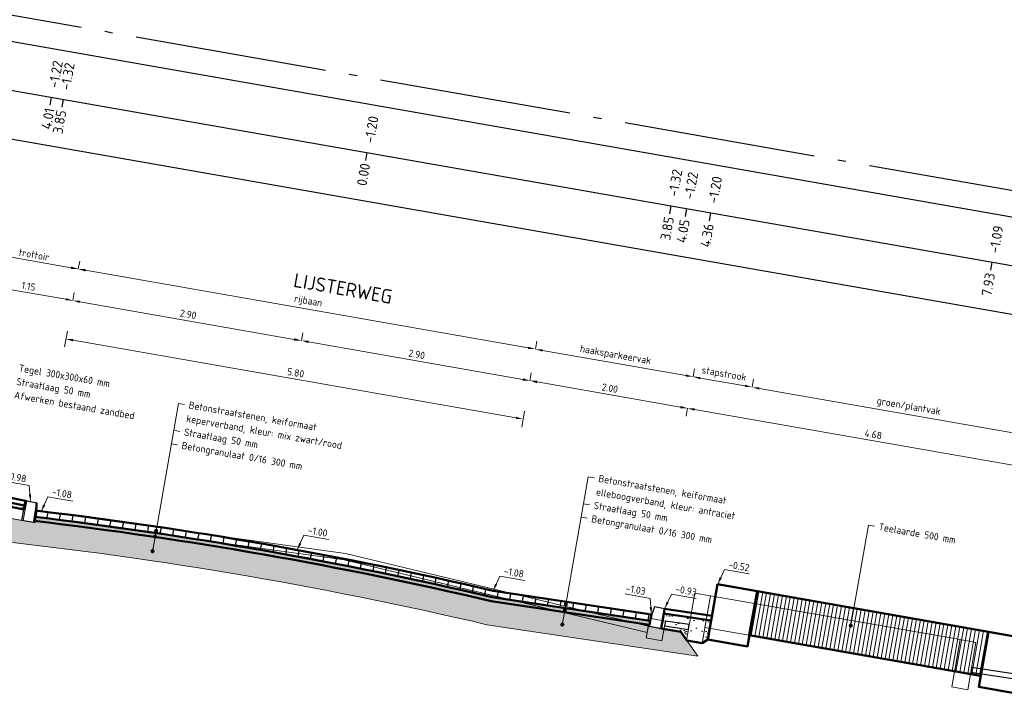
# Model space of a CAD drawing. Header units: metres. Extents: x 2514 to 227642, y 1683 to 852646.
# Tile 446 of 462: x 114362 to 114374, y 426133 to 426142. Entities that reach past the tile are written whole.
import ezdxf
from ezdxf.enums import TextEntityAlignment as Align

# ---------------------------------------------------------------- set-up
doc = ezdxf.new("R2010")
doc.units = ezdxf.units.M
for name, pattern in [('AL-NAP_LIJN', [15.25, 12, -1.5, 0.25, -1.5]), ('VH-HAVENBAND', [36, 16, -4, 2, -4, 0, -4, 2, -4]), ('VH-TROTTOIRBAND_180-200', [20, 10, -2, 2, -2, 2, -2])]:
    doc.linetypes.add(name, pattern=pattern)
doc.layers.get('Defpoints').update_dxf_attribs({"color": 244, "lineweight": 35})
for name, color, linetype, lineweight in [('B-WE-GR-GROENVOORZIENING-GD', 80, 'Continuous', 25), ('B-WE-GW-GROND_TEELAARDE-A-50', 7, 'Continuous', 18), ('B-WE-OG-BEBOUWING_STRAATNAAM-T35', 2, 'Continuous', 35), ('B-WE-VH-KANTOPSLUITING_HAVENBAND-GD', 140, 'VH-HAVENBAND', 25), ('B-WE-VH-KANTOPSLUITING_TROTTOIRBAND-SD', 210, 'Continuous', 25), ('B-WE-VH-KANTOPSLUITING_TROTTOIRBAND_180 200-G', 210, 'VH-TROTTOIRBAND_180-200', 18), ('B-WE-VH-VERHARDING_BETONSTRAATSTEEN-GD', 252, 'Continuous', 25), ('B-WE-VH-VERHARDING_TEGEL-GD', 252, 'Continuous', 25), ('N-WE-GR-GROENVOORZIENING-GD', 80, 'Continuous', 50), ('N-WE-GW-GROND_ZAND-AD-50', 7, 'Continuous', 18), ('N-WE-GW-GROND_ZAND_FUNDERINGSZAND-AD-50', 7, 'Continuous', 18), ('N-WE-GW-GROND_ZAND_FUNDERINGSZAND-GD', 7, 'Continuous', 50), ('N-WE-GW-GROND_ZAND_ONTGRAVEN-GD', 251, 'Continuous', 18), ('N-WE-VH-ELEMENTENVERHARDING-AD', 8, 'Continuous', 25), ('N-WE-VH-KANTOPSLUITING_HAVENBAND-GD', 2, 'Continuous', 50), ('N-WE-VH-KANTOPSLUITING_TROTTOIRBAND-SD', 210, 'Continuous', 25), ('N-WE-VH-M', 7, 'Continuous', 18), ('N-WE-VH-NAP-T18', 1, 'Continuous', 18), ('N-WE-VH-T18', 10, 'Continuous', 18), ('N-WE-VH-VERHARDING_BETONSTRAATSTEEN-GD', 252, 'Continuous', 50), ('N-WE-VH-VERHARDING_FUNDERING-AD-50', 252, 'Continuous', 18), ('N-WE-VH-VERHARDING_FUNDERING-GD', 7, 'Continuous', 50), ('N-WE-VH-VERHARDING_FUNDERING-O', 7, 'Continuous', 18), ('N-WE-VH-VERHARDING_TEGEL-GD', 252, 'Continuous', 50), ('X-XX-AL-NAP-GD', 7, 'AL-NAP_LIJN', 25), ('X-XX-AL-PROFIELBALK-G', 7, 'Continuous', 25), ('X-XX-AL-PROFIELBALK-T25', 7, 'Continuous', 25)]:
    doc.layers.add(name, color=color, linetype=linetype, lineweight=lineweight)
doc.layers.add('X-XX-AL-HULPLIJN-G', color=6, linetype='Continuous', lineweight=18, plot=False)
doc.styles.add('NLCS-ISO-M50-T18', font='NLCS-ISO.ttf', dxfattribs={"height": 0.09000000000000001})
doc.styles.add('NLCS-ISO-M50-T18_CURSIEF', font='NLCS-ISO.ttf', dxfattribs={"oblique": 15, "height": 0.09000000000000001})
doc.styles.add('NLCS-ISO-M50-T25', font='NLCS-ISO.ttf', dxfattribs={"height": 0.125})
doc.styles.add('NLCS-ISO-M50-T35', font='NLCS-ISO.ttf', dxfattribs={"height": 0.175})
doc.dimstyles.new('NLCS-M50-T18-PIJL_L2_H1', dxfattribs={"dimscale": 0.05, "dimtxt": 2.5, "dimasz": 1.8, "dimexe": 2, "dimexo": 2, "dimgap": 0.7, "dimtad": 1, "dimzin": 0, "dimdsep": 46, "dimtxsty": 'NLCS-ISO-M50-T18', "dimcen": 0, "dimdle": 2, "dimclrd": 256, "dimclre": 256, "dimclrt": 1, "dimadec": 1, "dimazin": 0, "dimtfac": 1, "dimtdec": 3, "dimtofl": 0, "dimtmove": 0, "dimatfit": 3, "dimfxl": 2, "dimfxlon": 1, "dimtfillclr": 256, "dimtolj": 1, "dimtzin": 0, "dimlwd": -1, "dimlwe": -1, "dimarcsym": 0})
doc.dimstyles.new('NLCS-M50-T18_CURSIEF-PIJL_A_L2_H1', dxfattribs={"dimscale": 0.05, "dimtxt": 2.5, "dimasz": 1.8, "dimexe": 2, "dimexo": 2, "dimgap": 0.7, "dimtad": 1, "dimzin": 0, "dimdsep": 46, "dimtxsty": 'NLCS-ISO-M50-T18_CURSIEF', "dimcen": 2.5, "dimdle": 2, "dimclrd": 256, "dimclre": 256, "dimclrt": 10, "dimadec": 1, "dimazin": 0, "dimtfac": 1, "dimtdec": 3, "dimtofl": 0, "dimtmove": 0, "dimatfit": 3, "dimfxl": 2, "dimtfillclr": 256, "dimtolj": 1, "dimtzin": 0, "dimlwd": -1, "dimlwe": -1, "dimarcsym": 0})

# ---------------------------------------------------------------- blocks, each defined once
blk = doc.blocks.new('_Dot')
at = {"color": 0, "linetype": 'ByBlock', "lineweight": -2}
blk.add_line((-0.5, 0), (-1, 0), dxfattribs=at)
at = {"color": 0, "linetype": 'ByBlock', "const_width": 0.5}
blk.add_lwpolyline([(-0.25, 0, 1), (0.25, 0, 1)], format="xyb", close=True, dxfattribs=at)
blk = doc.blocks.new('*D1051')
at = {"layer": 'Defpoints', "color": 0, "transparency": 16777216}
for p in [(114362.5259951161, 426138.1476121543), (114368.2381122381, 426137.1455556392), (114368.1537066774, 426136.6644106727)]:
    blk.add_point(p, dxfattribs=at)
at = {"layer": 'N-WE-VH-M', "transparency": 16777216}
for p, q in [((114362.458868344, 426137.7649630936), (114362.4243107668, 426137.5679712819)), ((114362.5302358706, 426137.650916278), (114368.0650603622, 426136.6799615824)), ((114368.170985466, 426136.7629065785), (114368.1364278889, 426136.5659147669))]:
    blk.add_line(p, q, dxfattribs=at)
for points in [[(114362.5328276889, 426137.6656906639), (114362.5276440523, 426137.6361418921), (114362.4415895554, 426137.6664671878)], [(114368.0676521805, 426136.6947359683), (114368.0624685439, 426136.6651871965), (114368.1537066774, 426136.6644106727)]]:
    blk.add_solid(points, dxfattribs=at)
at = {"layer": 'N-WE-VH-M', "color": 1, "transparency": 16777216, "insert": (114365.3114711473, 426137.2442356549), "char_height": 0.09000000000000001, "attachment_point": 5, "rotation": 350.0500476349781, "style": 'NLCS-ISO-M50-T18'}
blk.add_mtext('\\A1;5.80', dxfattribs=at)
blk = doc.blocks.new('*D1052')
at = {"layer": 'Defpoints', "color": 0, "transparency": 16777216}
for p in [(114362.5259951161, 426138.1476121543), (114365.382054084, 426137.6465838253), (114365.3820540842, 426137.6465838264)]:
    blk.add_point(p, dxfattribs=at)
at = {"layer": 'N-WE-VH-M', "transparency": 16777216}
for p, q in [((114362.5259951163, 426138.1476121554), (114362.5432739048, 426138.2461080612)), ((114362.6146414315, 426138.1320612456), (114365.2934077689, 426137.6621347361)), ((114365.3820540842, 426137.6465838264), (114365.3993328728, 426137.7450797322))]:
    blk.add_line(p, q, dxfattribs=at)
for points in [[(114362.6172332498, 426138.1468356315), (114362.6120496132, 426138.1172868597), (114362.5259951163, 426138.1476121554)], [(114365.2959995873, 426137.676909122), (114365.2908159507, 426137.6473603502), (114365.3820540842, 426137.6465838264)]]:
    blk.add_solid(points, dxfattribs=at)
at = {"layer": 'N-WE-VH-M', "color": 1, "transparency": 16777216, "insert": (114363.9678476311, 426137.9758947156), "char_height": 0.09000000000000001, "attachment_point": 5, "rotation": 350.0500476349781, "style": 'NLCS-ISO-M50-T18'}
blk.add_mtext('\\A1;2.90', dxfattribs=at)
blk = doc.blocks.new('*D1053')
at = {"layer": 'Defpoints', "color": 0, "transparency": 16777216}
for p in [(114365.382054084, 426137.6465838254), (114368.2381122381, 426137.1455556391), (114368.2381122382, 426137.1455556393)]:
    blk.add_point(p, dxfattribs=at)
at = {"layer": 'N-WE-VH-M', "transparency": 16777216}
for p, q in [((114365.382054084, 426137.6465838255), (114365.3993328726, 426137.7450797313)), ((114365.4707003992, 426137.6310329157), (114368.1494659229, 426137.161106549)), ((114368.2381122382, 426137.1455556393), (114368.2553910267, 426137.2440515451))]:
    blk.add_line(p, q, dxfattribs=at)
for points in [[(114365.4732922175, 426137.6458073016), (114365.4681085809, 426137.6162585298), (114365.382054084, 426137.6465838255)], [(114368.1520577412, 426137.1758809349), (114368.1468741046, 426137.1463321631), (114368.2381122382, 426137.1455556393)]]:
    blk.add_solid(points, dxfattribs=at)
at = {"layer": 'N-WE-VH-M', "color": 1, "transparency": 16777216, "insert": (114366.8239061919, 426137.4748664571), "char_height": 0.09000000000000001, "attachment_point": 5, "rotation": 350.0500476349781, "style": 'NLCS-ISO-M50-T18'}
blk.add_mtext('\\A1;2.90', dxfattribs=at)
blk = doc.blocks.new('*D1054')
at = {"layer": 'Defpoints', "color": 0, "transparency": 16777216}
for p in [(114368.2381122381, 426137.1455556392), (114370.2080307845, 426136.7999797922), (114370.2080307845, 426136.799979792)]:
    blk.add_point(p, dxfattribs=at)
at = {"layer": 'N-WE-VH-M', "transparency": 16777216}
for p, q in [((114368.2381122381, 426137.1455556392), (114368.2553910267, 426137.244051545)), ((114368.3267585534, 426137.1300047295), (114370.1193844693, 426136.8155307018)), ((114370.2080307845, 426136.799979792), (114370.1907519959, 426136.7014838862))]:
    blk.add_line(p, q, dxfattribs=at)
for points in [[(114368.3293503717, 426137.1447791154), (114368.3241667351, 426137.1152303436), (114368.2381122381, 426137.1455556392)], [(114370.1219762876, 426136.8303050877), (114370.116792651, 426136.8007563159), (114370.2080307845, 426136.799979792)]]:
    blk.add_solid(points, dxfattribs=at)
at = {"layer": 'N-WE-VH-M', "color": 1, "transparency": 16777216, "insert": (114369.2368945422, 426137.0515644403), "char_height": 0.09000000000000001, "attachment_point": 5, "rotation": 350.0500476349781, "style": 'NLCS-ISO-M50-T18'}
blk.add_mtext('\\A1;2.00', dxfattribs=at)
blk = doc.blocks.new('*D1055')
at = {"layer": 'Defpoints', "color": 0, "transparency": 16777216}
for p in [(114370.2080307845, 426136.7999797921), (114374.8222186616, 426135.9905291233), (114374.8222186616, 426135.9905291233)]:
    blk.add_point(p, dxfattribs=at)
at = {"layer": 'N-WE-VH-M', "transparency": 16777216}
for p, q in [((114370.2080307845, 426136.799979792), (114370.1907519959, 426136.7014838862)), ((114370.2966770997, 426136.7844288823), (114374.7335723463, 426136.0060800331)), ((114374.8222186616, 426135.9905291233), (114374.8394974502, 426136.0890250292))]:
    blk.add_line(p, q, dxfattribs=at)
for points in [[(114370.299268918, 426136.7992032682), (114370.2940852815, 426136.7696544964), (114370.2080307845, 426136.799979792)], [(114374.7361641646, 426136.020854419), (114374.7309805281, 426135.9913056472), (114374.8222186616, 426135.9905291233)]]:
    blk.add_solid(points, dxfattribs=at)
at = {"layer": 'N-WE-VH-M', "color": 1, "transparency": 16777216, "insert": (114372.5289477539, 426136.4740511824), "char_height": 0.09000000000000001, "attachment_point": 5, "rotation": 350.0500476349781, "style": 'NLCS-ISO-M50-T18'}
blk.add_mtext('\\A1;4.68', dxfattribs=at)
blk = doc.blocks.new('*D1057')
at = {"layer": 'Defpoints', "color": 0, "transparency": 16777216}
for p in [(114361.3929081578, 426138.346385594), (114361.3929081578, 426138.346385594), (114362.5259951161, 426138.1476121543)]:
    blk.add_point(p, dxfattribs=at)
at = {"layer": 'N-WE-VH-M', "transparency": 16777216}
for p, q in [((114361.3929081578, 426138.346385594), (114361.4101869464, 426138.4448814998)), ((114362.4373488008, 426138.163163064), (114361.4815544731, 426138.3308346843)), ((114362.5259951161, 426138.1476121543), (114362.5432739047, 426138.2461080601))]:
    blk.add_line(p, q, dxfattribs=at)
for points in [[(114361.4841462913, 426138.3456090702), (114361.4789626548, 426138.3160602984), (114361.3929081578, 426138.346385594)], [(114362.4399406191, 426138.1779374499), (114362.4347569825, 426138.1483886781), (114362.5259951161, 426138.1476121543)]]:
    blk.add_solid(points, dxfattribs=at)
at = {"layer": 'N-WE-VH-M', "color": 1, "transparency": 16777216, "insert": (114361.9732746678, 426138.3257955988), "char_height": 0.09000000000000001, "attachment_point": 5, "rotation": 350.0500476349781, "style": 'NLCS-ISO-M50-T18'}
blk.add_mtext('\\A1;1.15', dxfattribs=at)
blk = doc.blocks.new('*D854')
at = {"layer": 'Defpoints', "color": 0, "transparency": 16777216}
for p in [(114362.5947869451, 426138.5416524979), (114368.3059736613, 426137.5397592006), (114368.3059736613, 426137.5397592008)]:
    blk.add_point(p, dxfattribs=at)
at = {"layer": 'N-WE-VH-M', "transparency": 16777216}
for p, q in [((114362.5947869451, 426138.5416524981), (114362.6120657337, 426138.6401484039)), ((114362.6834332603, 426138.5261015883), (114368.2173273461, 426137.5553101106)), ((114368.3059736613, 426137.5397592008), (114368.3232524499, 426137.6382551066))]:
    blk.add_line(p, q, dxfattribs=at)
for points in [[(114362.6860250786, 426138.5408759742), (114362.680841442, 426138.5113272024), (114362.5947869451, 426138.5416524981)], [(114368.2199191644, 426137.5700844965), (114368.2147355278, 426137.5405357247), (114368.3059736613, 426137.5397592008)]]:
    blk.add_solid(points, dxfattribs=at)
at = {"layer": 'N-WE-VH-M', "color": 1, "transparency": 16777216, "insert": (114365.4665359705, 426138.1327995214), "char_height": 0.09000000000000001, "attachment_point": 5, "rotation": 350.0500476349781, "style": 'NLCS-ISO-M50-T18'}
blk.add_mtext('\\A1;rijbaan', dxfattribs=at)
blk = doc.blocks.new('*D855')
at = {"layer": 'Defpoints', "color": 0, "ltscale": 0.2, "transparency": 16777216}
for p in [(114371.0158653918, 426137.0643724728), (114374.8913329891, 426136.3845128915), (114374.8913329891, 426136.3845128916)]:
    blk.add_point(p, dxfattribs=at)
at = {"layer": 'N-WE-VH-M', "ltscale": 0.2, "transparency": 16777216}
for p, q in [((114371.0158653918, 426137.0643724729), (114371.0331441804, 426137.1628683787)), ((114371.1045117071, 426137.0488215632), (114374.8026866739, 426136.4000638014)), ((114374.8913329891, 426136.3845128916), (114374.9086117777, 426136.4830087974))]:
    blk.add_line(p, q, dxfattribs=at)
for points in [[(114371.1071035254, 426137.063595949), (114371.1019198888, 426137.0340471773), (114371.0158653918, 426137.0643724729)], [(114374.8052784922, 426136.4148381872), (114374.8000948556, 426136.3852894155), (114374.8913329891, 426136.3845128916)]]:
    blk.add_solid(points, dxfattribs=at)
at = {"layer": 'N-WE-VH-M', "color": 1, "ltscale": 0.2, "transparency": 16777216, "insert": (114372.9697548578, 426136.8165363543), "char_height": 0.09000000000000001, "attachment_point": 5, "rotation": 350.0500476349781, "style": 'NLCS-ISO-M50-T18'}
blk.add_mtext('\\A1;groen/plantvak', dxfattribs=at)
blk = doc.blocks.new('*D924')
at = {"layer": 'Defpoints', "color": 0, "ltscale": 0.2, "transparency": 16777216}
for p in [(114368.3059736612, 426137.5397592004), (114368.3059736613, 426137.539759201), (114370.2768044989, 426137.1940233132)]:
    blk.add_point(p, dxfattribs=at)
at = {"layer": 'N-WE-VH-M', "ltscale": 0.2, "transparency": 16777216}
for p, q in [((114368.3059736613, 426137.539759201), (114368.3232524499, 426137.6382551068)), ((114370.1881581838, 426137.2095742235), (114368.3946199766, 426137.5242082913)), ((114370.276804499, 426137.1940233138), (114370.2940832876, 426137.2925192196))]:
    blk.add_line(p, q, dxfattribs=at)
for points in [[(114368.3972117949, 426137.5389826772), (114368.3920281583, 426137.5094339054), (114368.3059736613, 426137.539759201)], [(114370.1907500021, 426137.2243486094), (114370.1855663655, 426137.1947998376), (114370.276804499, 426137.1940233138)]]:
    blk.add_solid(points, dxfattribs=at)
at = {"layer": 'N-WE-VH-M', "color": 1, "ltscale": 0.2, "transparency": 16777216, "insert": (114369.3075447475, 426137.4589849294), "char_height": 0.09000000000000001, "attachment_point": 5, "rotation": 350.0500476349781, "style": 'NLCS-ISO-M50-T18'}
blk.add_mtext('\\A1;haaksparkeervak', dxfattribs=at)
blk = doc.blocks.new('*D925')
at = {"layer": 'Defpoints', "color": 0, "ltscale": 0.2, "transparency": 16777216}
for p in [(114361.4629963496, 426138.7401985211), (114361.4629963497, 426138.7401985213), (114362.594786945, 426138.5416524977)]:
    blk.add_point(p, dxfattribs=at)
at = {"layer": 'N-WE-VH-M', "ltscale": 0.2, "transparency": 16777216}
for p, q in [((114361.4629963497, 426138.7401985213), (114361.4802751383, 426138.8386944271)), ((114362.5061406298, 426138.5572034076), (114361.5516426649, 426138.7246476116)), ((114362.594786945, 426138.5416524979), (114362.6120657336, 426138.6401484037))]:
    blk.add_line(p, q, dxfattribs=at)
for points in [[(114361.5542344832, 426138.7394219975), (114361.5490508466, 426138.7098732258), (114361.4629963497, 426138.7401985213)], [(114362.5087324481, 426138.5719777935), (114362.5035488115, 426138.5424290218), (114362.594786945, 426138.5416524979)]]:
    blk.add_solid(points, dxfattribs=at)
at = {"layer": 'N-WE-VH-M', "color": 1, "ltscale": 0.2, "transparency": 16777216, "insert": (114362.0427146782, 426138.7197222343), "char_height": 0.09000000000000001, "attachment_point": 5, "rotation": 350.0500476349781, "style": 'NLCS-ISO-M50-T18'}
blk.add_mtext('\\A1;trottoir', dxfattribs=at)
blk = doc.blocks.new('*D926')
at = {"layer": 'Defpoints', "color": 0, "ltscale": 0.2, "transparency": 16777216}
for p in [(114370.2768044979, 426137.1940233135), (114370.276804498, 426137.194023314), (114371.015865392, 426137.0643724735)]:
    blk.add_point(p, dxfattribs=at)
at = {"layer": 'N-WE-VH-M', "ltscale": 0.2, "transparency": 16777216}
for p, q in [((114370.276804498, 426137.194023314), (114370.2940832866, 426137.2925192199)), ((114370.9272190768, 426137.0799233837), (114370.3654508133, 426137.1784724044)), ((114371.015865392, 426137.0643724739), (114371.0331441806, 426137.1628683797))]:
    blk.add_line(p, q, dxfattribs=at)
for points in [[(114370.3680426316, 426137.1932467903), (114370.362858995, 426137.1636980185), (114370.276804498, 426137.194023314)], [(114370.9298108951, 426137.0946977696), (114370.9246272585, 426137.0651489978), (114371.015865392, 426137.0643724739)]]:
    blk.add_solid(points, dxfattribs=at)
at = {"layer": 'N-WE-VH-M', "color": 1, "ltscale": 0.2, "transparency": 16777216, "insert": (114370.6624906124, 426137.221291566), "char_height": 0.09000000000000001, "attachment_point": 5, "rotation": 350.0500476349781, "style": 'NLCS-ISO-M50-T18'}
blk.add_mtext('\\A1;stapstrook', dxfattribs=at)

msp = doc.modelspace()

# ---------------------------------------------------------------- hatches: boundary and pattern name
at = {"layer": 'B-WE-GW-GROND_TEELAARDE-A-50', "ltscale": 0.2}
h = msp.add_hatch(dxfattribs=at)
h.set_pattern_fill('AGW-GROND_TEELAARDE-SO', color=256, scale=0.05, pattern_type=2)
h.set_pattern_definition([(80.05004763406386, (114464.0718472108, 426223.7861625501), (-0.04924795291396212, 0.00863939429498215), [])])
h.paths.add_polyline_path([(114371.0760474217, 426134.5137120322), (114373.9665546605, 426134.0066405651), (114373.870135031, 426133.4570106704), (114370.9796277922, 426133.9640821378)])
at = {"layer": 'N-WE-GW-GROND_ZAND-AD-50', "ltscale": 0.2}
h = msp.add_hatch(dxfattribs=at)
h.set_pattern_fill('AGW-GROND_ZAND_CUNETZAND-SO', color=1, scale=0.04999999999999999, angle=-5.232918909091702e-10, pattern_type=2)
h.set_pattern_definition([(350.0500476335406, (114461.9037268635, 426212.3027938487), (0.03617959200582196, 0.02538034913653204), [0, -0.06249999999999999])])
h.paths.add_polyline_path([(114361.9239899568, 426135.5863184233), (114361.0410699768, 426135.7620250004), (114361.0324305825, 426135.7127770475), (114361.9153505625, 426135.5370704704)])
h = msp.add_hatch(dxfattribs=at)
h.set_pattern_fill('AGW-GROND_ZAND_CUNETZAND-SO', color=1, scale=0.04999999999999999, angle=-5.232918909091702e-10, pattern_type=2)
h.set_pattern_definition([(350.0500476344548, (113511.8267665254, 426332.8387855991), (0.03617959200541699, 0.02538034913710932), [0, -0.06249999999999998])])
edge = h.paths.add_edge_path()
edge.add_line((114367.7634662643, 426134.4398864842), (114367.763494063, 426134.4400449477))
edge.add_arc((114356.0046544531, 426084.1936111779), 51.60401549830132, 76.82848878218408, 83.27160648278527)
edge.add_line((114362.0507304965, 426135.4422148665), (114362.0422592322, 426135.3929171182))
edge.add_arc((114355.9991746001, 426084.1621561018), 51.58594523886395, 76.82740116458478, 83.27258422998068, ccw=False)
edge.add_line((114367.7548500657, 426134.3907718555), (114367.7548084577, 426134.3905335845))
edge.add_line((114367.7548084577, 426134.3905335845), (114369.7334139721, 426134.0944768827))
edge.add_line((114369.7334139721, 426134.0944768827), (114369.7421069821, 426134.1437327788))
edge.add_line((114369.7421069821, 426134.1437327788), (114367.7634662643, 426134.4398864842))
h = msp.add_hatch(dxfattribs=at)
h.set_pattern_fill('AGW-GROND_ZAND_CUNETZAND-SO', color=1, scale=0.04999999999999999, angle=-5.232918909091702e-10, pattern_type=2)
h.set_pattern_definition([(350.0500476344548, (113509.8161788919, 426321.3784115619), (0.03617959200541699, 0.02538034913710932), [0, -0.06249999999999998])])
edge = h.paths.add_edge_path()
edge.add_arc((114355.9991745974, 426084.1621560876), 51.58594525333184, 76.82740095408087, 83.27258422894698)
edge.add_line((114362.0422592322, 426135.3929171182), (114362.0507304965, 426135.4422148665))
edge.add_arc((114356.0046544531, 426084.1936111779), 51.60401549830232, 76.82848878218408, 83.27160648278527, ccw=False)
edge.add_line((114367.763494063, 426134.4400449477), (114367.7634662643, 426134.4398864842))
at = {"layer": 'N-WE-GW-GROND_ZAND_FUNDERINGSZAND-AD-50', "ltscale": 0.2}
h = msp.add_hatch(dxfattribs=at)
h.set_pattern_fill('AGW-GROND_ZAND_FUNDERINGSZAND', color=1, scale=0.09999999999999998, angle=-5.232918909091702e-10, pattern_type=2)
h.set_pattern_definition([(27.55004763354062, (114464.0718472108, 426223.7861625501), (0.02708859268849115, 0.1908727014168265), [0, -0.152, 0, -0.17, 0, -0.1625]), (357.5500476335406, (114464.0718472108, 426223.7861625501), (0.2230790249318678, 0.2473902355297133), [0, -0.08199999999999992, 0, -0.1369999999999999, 0, -0.05249999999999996]), (317.5500476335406, (114463.9506972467, 426223.8074154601), (0.30682800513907, -0.0532512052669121), [0, -0.04999999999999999, 0, -0.18, 0, -0.235]), (307.5500476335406, (114463.9506972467, 426223.8074154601), (0.3112563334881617, 0.03450522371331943), [0, -0.02499999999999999, 0, -0.118, 0, -0.135])])
h.paths.add_polyline_path([(114369.9105271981, 426134.2359756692), (114369.8777007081, 426134.0488517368), (114370.1239404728, 426134.0056547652), (114370.1947367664, 426133.9047349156), (114370.1995494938, 426133.8978743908), (114370.3907046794, 426133.8643407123), (114370.4626163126, 426133.9106346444), (114370.5040821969, 426134.1470065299)])
at = {"layer": 'N-WE-VH-ELEMENTENVERHARDING-AD'}
h = msp.add_hatch(dxfattribs=at)
h.set_pattern_fill('ANSI31', color=1, scale=0.04999999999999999, angle=44.99999999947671)
h.set_pattern_definition([(80.05004763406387, (113509.8161788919, 426321.3784115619), (-0.1563622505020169, 0.02743007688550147), [])])
edge = h.paths.add_edge_path()
edge.add_line((114367.7654216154, 426134.4395938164), (114369.7421069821, 426134.1437327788))
edge.add_line((114369.7421069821, 426134.1437327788), (114369.7558750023, 426134.2225137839))
edge.add_line((114369.7558750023, 426134.2225137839), (114367.777317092, 426134.5188416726))
edge.add_arc((114356.018468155, 426084.2723547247), 51.60406940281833, 76.8284921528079, 83.27160311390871)
edge.add_line((114362.0645535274, 426135.521011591), (114362.0507304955, 426135.4422148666))
edge.add_arc((114356.0046544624, 426084.1936112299), 51.60401544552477, 76.8262907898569, 83.27160648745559, ccw=False)
h = msp.add_hatch(dxfattribs=at)
h.set_pattern_fill('ANSI31', color=1, scale=0.04999999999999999, angle=44.99999999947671)
h.set_pattern_definition([(80.05004763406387, (113511.8267665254, 426332.8387855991), (-0.1563622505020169, 0.02743007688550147), [])])
edge = h.paths.add_edge_path()
edge.add_line((114367.7773170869, 426134.5188416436), (114367.777317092, 426134.5188416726))
edge.add_line((114367.777317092, 426134.5188416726), (114369.7558750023, 426134.2225137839))
edge.add_line((114369.7558750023, 426134.2225137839), (114369.7421069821, 426134.1437327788))
edge.add_line((114369.7421069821, 426134.1437327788), (114367.7634277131, 426134.4398922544))
edge.add_line((114367.7634277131, 426134.4398922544), (114367.7634561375, 426134.4400538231))
at = {"layer": 'N-WE-VH-VERHARDING_FUNDERING-AD-50', "lineweight": 5, "ltscale": 0.2}
h = msp.add_hatch(dxfattribs=at)
h.set_pattern_fill('AVH-FUNDERING_02-SO', color=256, scale=0.25, pattern_type=2)
h.set_pattern_definition([(350.0500476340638, (114464.0718472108, 426223.7861625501), (0.2894367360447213, 0.2030427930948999), [0.03125, -0.21875]), (80.05004763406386, (114464.0718472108, 426223.7861625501), (-0.2030427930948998, 0.2894367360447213), [0.03124999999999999, -0.2187499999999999]), (125.0500476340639, (114464.1026271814, 426223.7807629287), (-0.2462397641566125, 0.04319697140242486), [0.044194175, -0.309359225]), (350.0500476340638, (114464.1269254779, 426223.9192727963), (0.2894367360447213, 0.2030427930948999), [0.03125, -0.21875]), (35.05004763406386, (114464.1396156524, 426223.9011830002), (0.04319697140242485, 0.2462397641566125), [0.022097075, -0.3314563]), (125.0500476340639, (114464.1396156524, 426223.9011830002), (-0.2462397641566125, 0.04319697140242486), [0.022097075, -0.3314563]), (350.0500476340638, (114464.2300646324, 426223.9646338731), (0.2894367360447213, 0.2030427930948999), [0.044194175, -0.205805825]), (35.05004763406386, (114464.2300646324, 426223.9646338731), (0.04319697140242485, 0.2462397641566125), [0.03125, -0.3223034]), (125.0500476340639, (114464.2735940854, 426223.956997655), (-0.2462397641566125, 0.04319697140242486), [0.03125, -0.3223034]), (80.05004763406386, (114464.2519362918, 426223.8180245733), (-0.2030427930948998, 0.2894367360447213), [0.03124999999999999, -0.2187499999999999]), (35.05004763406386, (114464.2519362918, 426223.8180245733), (0.04319697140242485, 0.2462397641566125), [0.022097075, -0.3314563]), (125.0500476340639, (114464.2700260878, 426223.8307147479), (-0.2462397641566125, 0.04319697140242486), [0.022097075, -0.3314563]), (350.0500476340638, (114464.1134264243, 426223.8423228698), (0.2894367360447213, 0.2030427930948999), [0.015625, -0.209375]), (350.0500476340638, (114464.3089054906, 426223.8714850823), (0.2894367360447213, 0.2030427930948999), [0.015625, -0.209375]), (80.05004763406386, (114464.2373551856, 426223.9157641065), (-0.2030427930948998, 0.2894367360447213), [0.01562499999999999, -0.2093749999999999]), (125.0500476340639, (114464.2438368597, 426223.7718546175), (-0.2462397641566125, 0.04319697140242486), [0.022097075, -0.3314563]), (125.0500476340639, (114464.1658048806, 426223.9600431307), (-0.2462397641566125, 0.04319697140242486), [0.022097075, -0.3314563]), (35.05004763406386, (114464.2014461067, 426223.8467113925), (0.04319697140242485, 0.2462397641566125), [0.022097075, -0.3314563]), (80.05004763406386, (114464.1618917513, 426223.8020935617), (-0.2030427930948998, 0.2894367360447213), [0.003906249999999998, -0.2460937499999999]), (80.05004763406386, (114464.1916579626, 426223.9039511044), (-0.2030427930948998, 0.2894367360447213), [0.003906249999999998, -0.2460937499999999]), (80.05004763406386, (114464.3145073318, 426223.9260249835), (-0.2030427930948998, 0.2894367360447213), [0.003906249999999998, -0.2460937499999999]), (80.05004763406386, (114464.295406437, 426223.7945351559), (-0.2030427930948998, 0.2894367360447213), [0.003906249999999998, -0.2460937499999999])])
edge = h.paths.add_edge_path()
edge.add_line((114370.1239404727, 426134.0056547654), (114369.8777007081, 426134.0488517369))
edge.add_line((114369.8777007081, 426134.0488517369), (114369.7299568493, 426134.0747699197))
edge.add_line((114369.7299568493, 426134.0747699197), (114369.7334139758, 426134.0944769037))
edge.add_line((114369.7334139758, 426134.0944769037), (114367.7548084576, 426134.3905335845))
edge.add_arc((114356.0102361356, 426084.2376227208), 51.50970245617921, 76.8202366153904, 83.27486719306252)
edge.add_line((114362.0423509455, 426135.3929062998), (114362.0388977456, 426135.3732216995))
edge.add_line((114362.0388977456, 426135.3732216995), (114361.8911538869, 426135.3991398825))
edge.add_line((114361.8911538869, 426135.3991398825), (114361.6449141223, 426135.442336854))
edge.add_line((114361.6449141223, 426135.442336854), (114361.2665227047, 426135.1768914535))
edge.add_arc((114355.9991745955, 426084.1621560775), 51.28594526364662, 76.81046395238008, 84.105013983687, ccw=False)
edge.add_line((114367.7012457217, 426134.095208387), (114370.3378747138, 426133.7006923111))
edge.add_line((114370.3378747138, 426133.7006923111), (114370.1239404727, 426134.0056547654))

# ---------------------------------------------------------------- linework, layer by layer
at = {"layer": 'B-WE-GR-GROENVOORZIENING-GD', "color": 251, "lineweight": 5, "ltscale": 0.2, "flags": 128}
msp.add_lwpolyline([(114370.494377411, 426134.4553161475), (114373.6149253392, 426133.9078894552), (114373.5458101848, 426133.5139058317), (114370.4252622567, 426134.0613325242)], close=True, dxfattribs=at)
at = {"layer": 'B-WE-VH-KANTOPSLUITING_HAVENBAND-GD', "color": 251, "lineweight": 5, "ltscale": 0.2, "flags": 128}
for points in [[(114370.1937128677, 426133.8988982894), (114370.3907046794, 426133.8643407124), (114370.494377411, 426134.4553161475), (114370.2973855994, 426134.4898737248)], [(114373.5112526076, 426133.31691402), (114373.7082444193, 426133.2823564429), (114373.8119171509, 426133.873331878), (114373.6149253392, 426133.9078894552)]]:
    msp.add_lwpolyline(points, close=True, dxfattribs=at)
at = {"layer": 'B-WE-VH-KANTOPSLUITING_TROTTOIRBAND-SD', "color": 251, "lineweight": 5, "flags": 128}
msp.add_lwpolyline([(114362.07789043, 426135.4983665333), (114362.0554280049, 426135.3703218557), (114361.9076841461, 426135.3962400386), (114361.9508811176, 426135.6424798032), (114362.0789257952, 426135.620017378)], close=True, dxfattribs=at)
at = {"layer": 'B-WE-VH-KANTOPSLUITING_TROTTOIRBAND_180 200-G', "color": 251, "lineweight": 5, "flags": 128}
msp.add_lwpolyline([(114369.7138632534, 426134.0572877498), (114369.6914008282, 426133.9292430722), (114369.8883926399, 426133.894685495), (114369.9315896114, 426134.1409252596), (114369.7542969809, 426134.172027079)], close=True, dxfattribs=at)
at = {"layer": 'B-WE-VH-VERHARDING_BETONSTRAATSTEEN-GD', "color": 251, "lineweight": 5, "ltscale": 0.2, "flags": 128}
msp.add_lwpolyline([(114369.7173282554, 426134.0770396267), (114369.7035052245, 426133.9982429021), (114365.9173119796, 426134.9059618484), (114362.0675349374, 426135.4393361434), (114362.0813579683, 426135.518132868), (114365.9321622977, 426134.9846685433), (114369.7173190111, 426134.076986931)], dxfattribs=at)
at = {"layer": 'B-WE-VH-VERHARDING_TEGEL-GD', "color": 251, "ltscale": 0.2, "flags": 128}
for points in [[(114361.9405110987, 426135.5833666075), (114361.9508811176, 426135.6424798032), (114360.3934272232, 426135.9527991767), (114360.3830572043, 426135.893685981)], [(114370.2179004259, 426134.0367769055), (114370.2282704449, 426134.0958901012), (114369.9315896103, 426134.1409252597), (114369.9212195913, 426134.0818120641)], [(114373.7466228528, 426133.5011286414), (114378.9440106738, 426132.7121825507), (114378.9543806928, 426132.7712957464), (114373.7569928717, 426133.5602418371)]]:
    msp.add_lwpolyline(points, close=True, dxfattribs=at)
at = {"layer": 'N-WE-GR-GROENVOORZIENING-GD', "color": 1, "ltscale": 0.2, "flags": 128}
msp.add_lwpolyline([(114371.0760474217, 426134.5137120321), (114373.9665546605, 426134.0066405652), (114373.870135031, 426133.4570106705), (114370.9796277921, 426133.9640821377)], close=True, dxfattribs=at)
at = {"layer": 'N-WE-GW-GROND_ZAND_FUNDERINGSZAND-GD', "color": 1, "ltscale": 0.2, "flags": 128}
msp.add_lwpolyline([(114369.9105271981, 426134.2359756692), (114369.8777007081, 426134.0488517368), (114370.1239404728, 426134.0056547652), (114370.1995494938, 426133.8978743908), (114370.3907046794, 426133.8643407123), (114370.4626163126, 426133.9106346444), (114370.5040821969, 426134.1470065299)], close=True, dxfattribs=at)
at = {"layer": 'N-WE-GW-GROND_ZAND_ONTGRAVEN-GD', "ltscale": 0.2, "flags": 128}
msp.add_lwpolyline([(114368.585948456, 426134.2661709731), (114365.9173119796, 426134.9059618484), (114362.0675349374, 426135.4393361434), (114362.0554280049, 426135.3703218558), (114361.9076841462, 426135.3962400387), (114361.8911538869, 426135.3991398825), (114361.6449141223, 426135.4423368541), (114361.2665227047, 426135.1768914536, -0.03183923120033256), (114367.7012457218, 426134.0952083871), (114370.3378747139, 426133.7006923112), (114370.1239404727, 426134.0056547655), (114369.9143108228, 426134.0424293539), (114369.8883926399, 426133.8946854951), (114369.6914008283, 426133.9292430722), (114369.7035052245, 426133.9982429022)], format="xyb", close=True, dxfattribs=at)
at = {"layer": 'N-WE-VH-KANTOPSLUITING_HAVENBAND-GD', "color": 1, "ltscale": 0.2, "flags": 128}
for points in [[(114370.5835678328, 426134.6001059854), (114371.0760474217, 426134.5137120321), (114370.9550959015, 426133.8242406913), (114370.4626163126, 426133.9106346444)], [(114373.9665546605, 426134.0066405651), (114374.4590354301, 426133.9202464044), (114374.33808391, 426133.2307750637), (114373.8456031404, 426133.3171692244)]]:
    msp.add_lwpolyline(points, close=True, dxfattribs=at)
at = {"layer": 'N-WE-VH-KANTOPSLUITING_TROTTOIRBAND-SD', "color": 1, "flags": 128}
for points in [[(114362.0613601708, 426135.501266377), (114362.0388977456, 426135.3732216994), (114361.8911538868, 426135.3991398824), (114361.9343508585, 426135.645379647), (114362.0623955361, 426135.6229172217)], [(114369.7524192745, 426134.2028145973), (114369.7299568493, 426134.0747699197), (114369.877700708, 426134.0488517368), (114369.9208976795, 426134.2950915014), (114369.7928530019, 426134.3175539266)]]:
    msp.add_lwpolyline(points, close=True, dxfattribs=at)
at = {"layer": 'N-WE-VH-M'}
for p, q in [((114363.5201993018, 426135.0013778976), (114363.846560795, 426136.86176705)), ((114363.8465607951, 426136.86176705), (114363.9236762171, 426136.848238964)), ((114363.7874673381, 426136.5249110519), (114363.8645827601, 426136.511382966)), ((114363.7579206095, 426136.356483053), (114363.8350360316, 426136.342954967)), ((114368.6402265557, 426134.0841979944), (114368.9665880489, 426135.9445871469)), ((114368.966588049, 426135.9445871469), (114369.043703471, 426135.931059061)), ((114368.9074945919, 426135.6077311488), (114368.984610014, 426135.5942030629)), ((114368.8779478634, 426135.4393031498), (114368.9550632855, 426135.4257750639)), ((114372.2561605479, 426134.1330506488), (114372.4678418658, 426135.3397175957)), ((114372.4678418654, 426135.3397175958), (114372.5449572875, 426135.3261895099))]:
    msp.add_line(p, q, dxfattribs=at)
at = {"layer": 'N-WE-VH-VERHARDING_BETONSTRAATSTEEN-GD', "color": 1, "ltscale": 0.2, "flags": 128}
msp.add_lwpolyline([(114367.7654216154, 426134.4395938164), (114369.7421069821, 426134.1437327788), (114369.7558750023, 426134.2225137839), (114367.777317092, 426134.5188416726, 0.02812078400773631), (114362.0645535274, 426135.521011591), (114362.0507304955, 426135.4422148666, -0.02813041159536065), (114367.7654216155, 426134.4395938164)], format="xyb", dxfattribs=at)
at = {"layer": 'N-WE-VH-VERHARDING_FUNDERING-GD', "color": 1, "ltscale": 0.2, "flags": 128}
msp.add_lwpolyline([(114361.9239899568, 426135.5863184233), (114361.0410699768, 426135.7620250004), (114361.0324305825, 426135.7127770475), (114361.9153505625, 426135.5370704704)], close=True, dxfattribs=at)
msp.add_lwpolyline([(114367.7634662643, 426134.4398864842), (114367.763494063, 426134.4400449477, 0.028120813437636), (114362.0507304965, 426135.4422148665), (114362.0422592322, 426135.3929171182, -0.02812983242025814), (114367.7548500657, 426134.3907718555), (114367.7548084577, 426134.3905335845), (114369.7334139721, 426134.0944768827), (114369.7421069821, 426134.1437327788)], format="xyb", close=True, dxfattribs=at)
at = {"layer": 'N-WE-VH-VERHARDING_FUNDERING-O', "color": 1, "lineweight": 5, "ltscale": 0.2, "flags": 128}
msp.add_lwpolyline([(114370.1239404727, 426134.0056547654), (114369.7299568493, 426134.0747699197), (114369.7334139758, 426134.0944769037), (114367.7548084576, 426134.3905335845, 0.02817108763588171), (114362.0423509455, 426135.3929062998), (114362.0388977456, 426135.3732216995), (114361.6449141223, 426135.442336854), (114361.2665227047, 426135.1768914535, -0.03183923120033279), (114367.7012457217, 426134.095208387), (114370.3378747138, 426133.7006923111)], format="xyb", close=True, dxfattribs=at)
at = {"layer": 'N-WE-VH-VERHARDING_TEGEL-GD', "color": 1, "ltscale": 0.2, "flags": 128}
msp.add_lwpolyline([(114361.9239899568, 426135.5863184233), (114361.9343735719, 426135.6455091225), (114361.0514535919, 426135.8212156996), (114361.0410699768, 426135.7620250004)], close=True, dxfattribs=at)
for points in [[(114369.9208976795, 426134.2950915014), (114369.910527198, 426134.2359756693)], [(114370.5040821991, 426134.1470065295), (114369.9105271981, 426134.2359756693)], [(114370.5144526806, 426134.2061223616), (114369.9208976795, 426134.2950915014)], [(114370.5144526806, 426134.2061223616), (114370.5040821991, 426134.1470065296)]]:
    msp.add_lwpolyline(points, dxfattribs=at)
at = {"layer": 'X-XX-AL-HULPLIJN-G', "color": 1, "ltscale": 0.2, "flags": 128}
msp.add_lwpolyline([(114369.8777007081, 426134.0488517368), (114370.1239404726, 426134.0056547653), (114370.3378747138, 426133.700692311), (114367.7012457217, 426134.0952083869, 0.03183923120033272), (114361.2665227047, 426135.1768914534), (114361.6449141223, 426135.4423368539), (114361.8911538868, 426135.3991398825)], format="xyb", dxfattribs=at)
at = {"layer": 'X-XX-AL-NAP-GD', "ltscale": 0.2, "flags": 128}
msp.add_lwpolyline([(114357.2127415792, 426142.5153748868), (114381.3696235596, 426138.2776184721)], dxfattribs=at)
at = {"layer": 'X-XX-AL-PROFIELBALK-G', "ltscale": 0.05}
for p, q in [((114357.1563020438, 426142.1936472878), (114381.3131840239, 426137.9558908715)), ((114357.0526293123, 426141.6026718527), (114381.2095112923, 426137.364915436)), ((114356.9489565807, 426141.011696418), (114381.1058385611, 426136.7739400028))]:
    msp.add_line(p, q, dxfattribs=at)
at = {"layer": 'X-XX-AL-PROFIELBALK-G'}
for p, q in [((114362.2442450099, 426140.590398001), (114362.2615237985, 426140.6888939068)), ((114362.3919888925, 426140.5644798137), (114362.4092676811, 426140.6629757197)), ((114366.1890060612, 426139.8983825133), (114366.2062848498, 426139.9968784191)), ((114369.9856037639, 426139.2323587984), (114370.0028825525, 426139.3308547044)), ((114370.1825960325, 426139.1978011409), (114370.1998748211, 426139.2962970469)), ((114370.4830908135, 426139.1450864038), (114370.5003696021, 426139.2435823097)), ((114373.9973771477, 426138.528587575), (114374.0146559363, 426138.6270834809))]:
    msp.add_line(p, q, dxfattribs=at)

# ---------------------------------------------------------------- block references
at = {"layer": 'N-WE-VH-M', "xscale": 0.04999999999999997, "yscale": 0.04999999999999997, "zscale": 0.04999999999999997, "rotation": 260.0500476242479}
for p in [(114363.5671466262, 426135.268996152), (114363.5543207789, 426135.1958837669), (114363.5223591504, 426135.0136898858), (114368.6743480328, 426134.2787038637), (114368.6871738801, 426134.3518162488), (114368.6423864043, 426134.0965099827), (114372.2475211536, 426134.0838026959)]:
    msp.add_blockref('_Dot', p, dxfattribs=at)

# ---------------------------------------------------------------- texts
at = {"layer": 'B-WE-OG-BEBOUWING_STRAATNAAM-T35', "style": 'NLCS-ISO-M50-T35'}
msp.add_text('LIJSTERWEG', height=0.175, rotation=349.9999999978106, dxfattribs=at).set_placement((114365.9023554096, 426138.2986599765), align=Align.MIDDLE)
at = {"layer": 'N-WE-VH-NAP-T18', "style": 'NLCS-ISO-M50-T18'}
for s, rotation, p in [('-0.98', 350.0500476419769, (114361.6723769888, 426135.9191088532)), ('-1.08', 350.0500476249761, (114362.2589080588, 426135.7146887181)), ('-1.00', 350.0500476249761, (114365.4583193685, 426135.2349468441)), ('-1.08', 350.0500476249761, (114367.9067632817, 426134.7242033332)), ('-0.52', 350.0500476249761, (114370.7130140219, 426134.8054676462)), ('-1.03', 349.866141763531, (114369.4313741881, 426134.5087156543)), ('-0.93', 350.0500476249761, (114370.0503438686, 426134.5004531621))]:
    msp.add_text(s, height=0.08999999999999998, rotation=rotation, dxfattribs=at).set_placement(p)
at = {"layer": 'N-WE-VH-T18', "style": 'NLCS-ISO-M50-T18'}
for s, p in [('Tegel 300x300x60 mm', (114361.8460050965, 426137.2619911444)), ('Straatlaag 50 mm', (114361.816458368, 426137.0935631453)), ('Afwerken bestaand zandbed', (114361.7869116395, 426136.9251351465)), ('Betonstraatstenen, keiformaat', (114363.9685333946, 426136.7994328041)), ('keperverband, kleur: mix zwart/rood', (114363.938986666, 426136.6310048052)), ('Straatlaag 50 mm', (114363.9094399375, 426136.4625768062)), ('Betongranulaat 0/16 300 mm', (114363.8798932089, 426136.2941488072)), ('Betonstraatstenen, keiformaat', (114369.0885606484, 426135.882252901)), ('elleboogverband, kleur: antraciet', (114369.0590139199, 426135.7138249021)), ('Straatlaag 50 mm', (114369.0294671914, 426135.545396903)), ('Betongranulaat 0/16 300 mm', (114368.9999204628, 426135.3769689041)), ('Teelaarde 500 mm', (114372.5898144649, 426135.2773833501))]:
    msp.add_text(s, height=0.08999999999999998, rotation=350.0500476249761, dxfattribs=at).set_placement(p)
at = {"layer": 'X-XX-AL-PROFIELBALK-T25', "style": 'NLCS-ISO-M50-T25'}
for s, p in [('-1.22', (114362.3413229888, 426141.1437807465)), ('-1.32', (114362.4890668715, 426141.1178625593)), ('4.01', (114362.2376502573, 426140.5528053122)), ('3.85', (114362.38539414, 426140.526887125)), ('-1.20', (114366.2860840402, 426140.4517652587)), ('0.00', (114366.1824113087, 426139.8607898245)), ('-1.32', (114370.0826817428, 426139.7857415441)), ('-1.22', (114370.2796740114, 426139.7511838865)), ('-1.20', (114370.5801687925, 426139.6984691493)), ('3.85', (114369.9790090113, 426139.1947661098)), ('4.05', (114370.1760012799, 426139.1602084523)), ('4.36', (114370.476496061, 426139.1074937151)), ('-1.09', (114374.0944551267, 426139.0819703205)), ('7.93', (114373.9907823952, 426138.4909948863))]:
    msp.add_text(s, height=0.125, rotation=80.05004763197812, dxfattribs=at).set_placement(p, align=Align.MIDDLE_RIGHT)

# ---------------------------------------------------------------- dimensions: what is measured, and where the dimension line sits
at = {"layer": 'N-WE-VH-M', "ltscale": 0.2}
for base, p1, p2, text, picture, middle in [((114361.4629963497, 426138.7401985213), (114362.594786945, 426138.5416524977), (114361.4629963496, 426138.7401985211), 'trottoir', '*D925', (114362.0427146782, 426138.7197222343)), ((114368.3059736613, 426137.539759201), (114370.2768044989, 426137.1940233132), (114368.3059736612, 426137.5397592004), 'haaksparkeervak', '*D924', (114369.3075447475, 426137.4589849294)), ((114370.276804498, 426137.194023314), (114371.0158653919, 426137.0643724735), (114370.2768044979, 426137.1940233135), 'stapstrook', '*D926', (114370.6624906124, 426137.221291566)), ((114374.8913329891, 426136.3845128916), (114371.0158653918, 426137.0643724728), (114374.8913329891, 426136.3845128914), 'groen/plantvak', '*D855', (114372.9697548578, 426136.8165363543))]:
    dim = msp.add_linear_dim(base=base, p1=p1, p2=p2, angle=350.050047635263, text=text, dimstyle='NLCS-M50-T18-PIJL_L2_H1', override={"dimclrt": 1, "dimtmove": 1}, dxfattribs=at)
    dim.commit()
    dim.dimension.update_dxf_attribs({"geometry": picture, "text_midpoint": middle})
at = {"layer": 'N-WE-VH-M'}
dim = msp.add_linear_dim(base=(114368.3059736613, 426137.5397592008), p1=(114362.594786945, 426138.5416524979), p2=(114368.3059736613, 426137.5397592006), angle=350.050047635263, text='rijbaan', dimstyle='NLCS-M50-T18-PIJL_L2_H1', override={"dimclrt": 1}, dxfattribs=at)
dim.commit()
dim.dimension.update_dxf_attribs({"geometry": '*D854', "text_midpoint": (114365.4665359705, 426138.1327995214)})
for base, p1, p2, picture, middle in [((114361.3929081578, 426138.346385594), (114362.5259951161, 426138.1476121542), (114361.3929081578, 426138.3463855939), '*D1057', (114361.9732746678, 426138.3257955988)), ((114365.3820540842, 426137.6465838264), (114362.5259951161, 426138.1476121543), (114365.382054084, 426137.6465838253), '*D1052', (114363.9678476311, 426137.9758947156)), ((114368.1537066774, 426136.6644106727), (114362.5259951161, 426138.1476121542), (114368.2381122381, 426137.1455556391), '*D1051', (114365.3114711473, 426137.2442356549)), ((114368.2381122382, 426137.1455556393), (114365.382054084, 426137.6465838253), (114368.2381122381, 426137.145555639), '*D1053', (114366.8239061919, 426137.4748664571)), ((114370.2080307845, 426136.799979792), (114368.2381122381, 426137.1455556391), (114370.2080307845, 426136.7999797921), '*D1054', (114369.2368945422, 426137.0515644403)), ((114374.8222186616, 426135.9905291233), (114370.2080307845, 426136.799979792), (114374.8222186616, 426135.9905291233), '*D1055', (114372.5289477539, 426136.4740511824))]:
    dim = msp.add_linear_dim(base=base, p1=p1, p2=p2, angle=350.050047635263, dimstyle='NLCS-M50-T18-PIJL_L2_H1', override={"dimclrt": 1}, dxfattribs=at)
    dim.commit()
    dim.dimension.update_dxf_attribs({"geometry": picture, "text_midpoint": middle})

# ---------------------------------------------------------------- leaders
for points in [[(114361.9983731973, 426135.6341484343), (114361.9806027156, 426135.8352426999), (114361.670700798, 426135.8896076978)], [(114362.1301868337, 426135.5094977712), (114362.215344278, 426135.6925357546), (114362.5252461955, 426135.6381707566)], [(114365.3295981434, 426135.0297558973), (114365.4147555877, 426135.2127938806), (114365.7246575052, 426135.1584288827)], [(114367.7780420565, 426134.5190123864), (114367.8631995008, 426134.7020503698), (114368.1731014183, 426134.6476853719)], [(114370.5842927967, 426134.6002766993), (114370.669450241, 426134.7833146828), (114370.9793521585, 426134.7289496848)], [(114369.7564540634, 426134.2227103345), (114369.7393291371, 426134.4238606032), (114369.4296033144, 426134.479220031)], [(114369.9216226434, 426134.2952622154), (114370.0067800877, 426134.4783001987), (114370.3166820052, 426134.4239352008)]]:
    msp.add_leader(points, dimstyle='NLCS-M50-T18_CURSIEF-PIJL_A_L2_H1', override={"dimgap": 0.7, "dimtad": 0}, dxfattribs=at)

doc.saveas('drawing.dxf')
